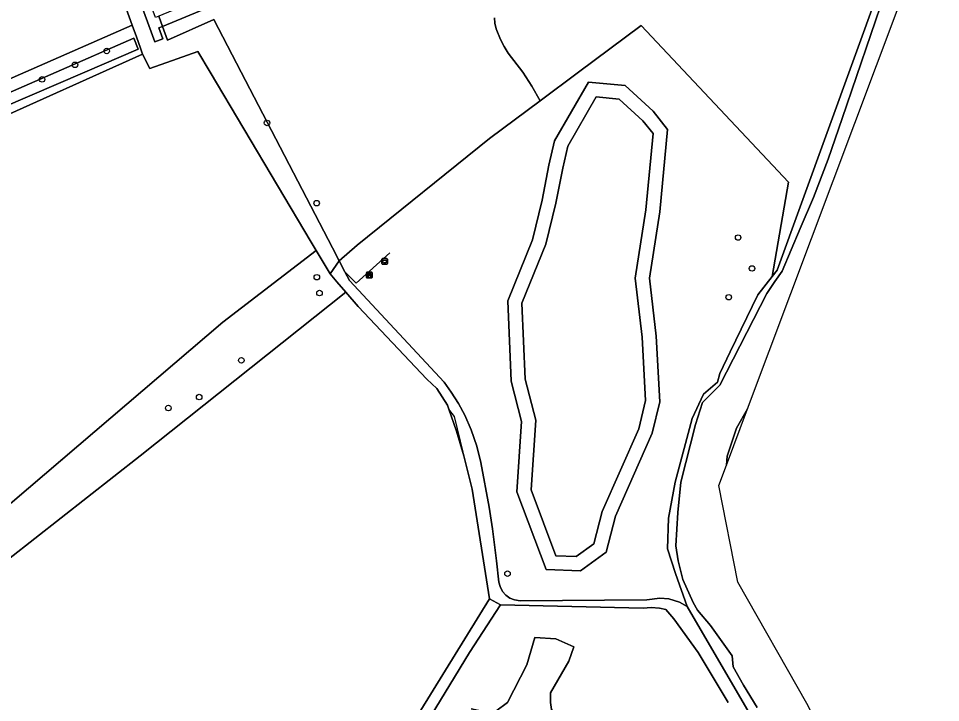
# Model space of a CAD drawing. Extents: x 160203 to 161530, y 379528 to 381797.
# Drawn here: x 161366.5 to 161530.1, y 381138.1 to 381259.5 of the extents above; entities that cross this region are included whole.
import ezdxf

# ---------------------------------------------------------------- set-up
doc = ezdxf.new("R2010")
doc.units = 0
for name, color, linetype in [('IMGEO_Afvalbak', 7, 'Continuous'), ('IMGEO_Bank', 7, 'Continuous'), ('IMGEO_Boom', 7, 'Continuous'), ('IMGEO_Grasland_agrarisch', 7, 'Continuous'), ('IMGEO_Grasland_overig', 7, 'Continuous'), ('IMGEO_Groenvoorziening', 7, 'Continuous'), ('IMGEO_Hek', 7, 'Continuous'), ('IMGEO_Loofbos', 7, 'Continuous'), ('IMGEO_Meer_plas_ven_vijver', 7, 'Continuous'), ('IMGEO_Oever', 7, 'Continuous'), ('IMGEO_Waterloop', 7, 'Continuous')]:
    doc.layers.add(name, color=color, linetype=linetype)

msp = doc.modelspace()

# ---------------------------------------------------------------- linework, layer by layer
at = {"layer": 'IMGEO_Afvalbak'}
for p, q in [((161430.97, 381216), (161430.97, 381216.8)), ((161430.97, 381216.8), (161430.97, 381216)), ((161431.07, 381216.9), (161431.86, 381216.9)), ((161431.86, 381216.9), (161431.07, 381216.9)), ((161431.96, 381216.8), (161431.96, 381216)), ((161431.96, 381216), (161431.96, 381216.8)), ((161431.86, 381215.9), (161431.07, 381215.9)), ((161431.07, 381215.9), (161431.86, 381215.9))]:
    msp.add_line(p, q, dxfattribs=at)
msp.add_lwpolyline([(161431.11, 381216.61), (161431.82, 381216.61), (161431.67, 381216.14), (161431.26, 381216.14), (161431.11, 381216.61)], dxfattribs=at)
for centre, start, end in [((161431.07, 381216.8), 90, 180), ((161431.07, 381216.8), 90, 180), ((161431.86, 381216.8), 0, 90), ((161431.86, 381216.8), 360, 90), ((161431.07, 381216), 180, 270), ((161431.07, 381216), 180, 270), ((161431.86, 381216), 270, 0), ((161431.86, 381216), 270, 0)]:
    msp.add_arc(centre, 0.1, start, end, dxfattribs=at)
at = {"layer": 'IMGEO_Bank'}
for p, q in [((161428.24, 381213.55), (161428.24, 381214.39)), ((161428.24, 381214.39), (161428.24, 381213.55)), ((161428.31, 381214.47), (161429.16, 381214.47)), ((161429.16, 381214.47), (161428.31, 381214.47)), ((161429.17, 381213.47), (161428.32, 381213.47)), ((161428.32, 381213.47), (161429.17, 381213.47)), ((161428.94, 381213.87), (161428.54, 381213.87)), ((161428.55, 381213.98), (161428.55, 381214.08)), ((161428.59, 381214.08), (161428.59, 381213.98)), ((161428.88, 381214.09), (161428.6, 381214.09)), ((161428.6, 381213.97), (161428.88, 381213.97)), ((161428.89, 381213.98), (161428.89, 381214.08)), ((161428.93, 381214.08), (161428.93, 381213.98)), ((161429.24, 381214.4), (161429.24, 381213.56)), ((161429.24, 381213.56), (161429.24, 381214.4))]:
    msp.add_line(p, q, dxfattribs=at)
for points in [[(161428.49, 381213.87), (161428.34, 381213.87), (161428.46, 381213.97), (161428.54, 381213.97)], [(161428.54, 381214.09), (161428.46, 381214.09), (161428.46, 381214.25), (161429.02, 381214.25), (161429.02, 381214.09), (161428.94, 381214.09)], [(161428.54, 381213.86), (161428.54, 381213.65), (161428.49, 381213.65), (161428.49, 381213.86)], [(161428.94, 381213.97), (161429.02, 381213.97), (161429.13, 381213.87), (161428.99, 381213.87)], [(161428.99, 381213.86), (161428.99, 381213.65), (161428.94, 381213.65), (161428.94, 381213.86)]]:
    msp.add_lwpolyline(points, dxfattribs=at)
for centre, radius, start, end in [((161428.32, 381214.39), 0.0779, 92.4484, 184.2845), ((161428.32, 381214.39), 0.0779, 92.4484, 184.2845), ((161428.32, 381213.55), 0.0779, 182.4484, 274.2845), ((161428.32, 381213.55), 0.0779, 182.4484, 274.2845), ((161428.49, 381213.86), 0.00671, 2.8957, 87.1043), ((161428.54, 381214.08), 0.00671, 2.8957, 87.1043), ((161428.54, 381213.98), 0.00671, 272.8957, 357.1043), ((161428.54, 381213.86), 0.00671, 92.8957, 177.1043), ((161428.6, 381214.08), 0.00671, 92.8957, 177.1043), ((161428.6, 381213.98), 0.00671, 182.8957, 267.1043), ((161428.88, 381214.08), 0.00671, 2.8957, 87.1043), ((161428.88, 381213.98), 0.00671, 272.8957, 357.1043), ((161428.94, 381214.08), 0.00671, 92.8957, 177.1043), ((161428.94, 381213.98), 0.00671, 182.8957, 267.1043), ((161428.94, 381213.86), 0.00671, 2.8957, 87.1043), ((161428.99, 381213.86), 0.00671, 92.8957, 177.1043), ((161429.16, 381214.39), 0.0779, 2.4484, 94.2845), ((161429.16, 381214.39), 0.0779, 2.4484, 94.2845), ((161429.16, 381213.55), 0.0779, 272.4484, 4.2845), ((161429.16, 381213.55), 0.0779, 272.4484, 4.2845)]:
    msp.add_arc(centre, radius, start, end, dxfattribs=at)
at = {"layer": 'IMGEO_Boom'}
for centre in [(161382.13, 381253.75), (161376.49, 381251.3), (161370.66, 381248.71), (161410.6, 381240.98), (161419.4, 381226.74), (161494.21, 381220.63), (161496.68, 381215.14), (161419.43, 381213.58), (161419.91, 381210.77), (161492.55, 381210.03), (161406.04, 381198.82), (161398.54, 381192.3), (161393.08, 381190.35), (161453.28, 381160.94)]:
    msp.add_circle(centre, 0.489, dxfattribs=at)
at = {"layer": 'IMGEO_Grasland_agrarisch'}
for points in [[(161386.66, 381258.36), (161367.83, 381310.71), (161294.02, 381278.51), (161294.05, 381277.58), (161293.85, 381277.49), (161232.69, 381250), (161197.17, 381234.04), (161222.21, 381186.3), (161225.91, 381187.89), (161263.14, 381204.2), (161313.5, 381226.28)], [(161418.44, 381219.83), (161400.48, 381250), (161398.29, 381253.68), (161394.63, 381252.38), (161389.79, 381250.66), (161388.51, 381253.22), (161360.79, 381240.78), (161272.63, 381202.28), (161332.07, 381145.82), (161345.48, 381156.69), (161402.74, 381205.62), (161419.34, 381218.32)]]:
    msp.add_lwpolyline(points, close=True, dxfattribs=at)
msp.add_lwpolyline([(161425.73, 381116.95), (161450.07, 381156.48), (161446.99, 381175.96), (161445.53, 381181.86), (161444.24, 381186.24), (161442.87, 381190.13), (161442.62, 381190.85), (161440.76, 381193.84), (161438.98, 381195.46), (161426.74, 381208.41), (161424.6, 381210.91), (161388.1, 381181.84), (161336.59, 381141.52), (161343.66, 381134.8)], dxfattribs=at)
at = {"layer": 'IMGEO_Grasland_overig'}
for points in [[(161367.83, 381310.71), (161386.66, 381258.36), (161387.4, 381256.28), (161388.13, 381254.25), (161388.51, 381253.22), (161389.79, 381250.66), (161394.63, 381252.38), (161398.29, 381253.68), (161400.48, 381250), (161418.44, 381219.83), (161419.34, 381218.32), (161421.81, 381214.16), (161423.39, 381216.5), (161422.2, 381218.78), (161405.99, 381250), (161401.13, 381259.36), (161392.93, 381255.68), (161392.04, 381258.1), (161391.39, 381257.84), (161392.1, 381255.92), (161390.69, 381255.36), (161374.36, 381299.93)], [(161423.39, 381216.5), (161421.81, 381214.16), (161422.99, 381212.79), (161424.6, 381210.91), (161426.74, 381208.41), (161438.98, 381195.46), (161440.76, 381193.84), (161442.62, 381190.85), (161442.87, 381190.13), (161444.24, 381186.24), (161445.53, 381181.86), (161446.99, 381175.96), (161450.07, 381156.48), (161452.03, 381155.39), (161477.34, 381154.81), (161478.76, 381154.93), (161480.26, 381154.82), (161481.4, 381154.57), (161482.8, 381152.95), (161487.15, 381146.96), (161492.45, 381138.06)], [(161505.68, 381119.88), (161485.17, 381155.1), (161483.79, 381155.87), (161481.9, 381156.45), (161480.31, 381156.6), (161477.99, 381156.29), (161455.5, 381156.13), (161454.5, 381156.29), (161453.7, 381156.62), (161453.01, 381157.1), (161452.39, 381157.79), (161451.95, 381158.64), (161451.73, 381159.44), (161451.34, 381163.24), (161450.6, 381168.9), (161450, 381172.77), (161448.52, 381180.66), (161447.82, 381183.56), (161446.83, 381186.47), (161445.69, 381189.07), (161444.59, 381191.14), (161443.3, 381193.2), (161442.03, 381194.97), (161425.21, 381212.99), (161424.39, 381214.57), (161423.39, 381216.5)], [(161427.09, 381115.64), (161438.74, 381134.11), (161446.52, 381146.96), (161452.03, 381155.39), (161450.07, 381156.48), (161425.73, 381116.95), (161408.44, 381088.89), (161401.6, 381080.65), (161393.16, 381072.35), (161391.6, 381071.11), (161386.78, 381067.1), (161383.89, 381064.97), (161382.9, 381064.19), (161380.69, 381062.57), (161378.41, 381061.04), (161376.07, 381059.62), (161373.66, 381058.31), (161371.21, 381057.1), (161368.7, 381056), (161367.82, 381055.57)]]:
    msp.add_lwpolyline(points, dxfattribs=at)
msp.add_lwpolyline([(161334.74, 381143.28), (161336.59, 381141.52), (161388.1, 381181.84), (161424.6, 381210.91), (161422.99, 381212.79), (161421.81, 381214.16), (161419.34, 381218.32), (161402.74, 381205.62), (161345.48, 381156.69), (161332.07, 381145.82)], close=True, dxfattribs=at)
at = {"layer": 'IMGEO_Groenvoorziening'}
msp.add_lwpolyline([(161264.45, 381202.13), (161265.33, 381200.73), (161266.68, 381203.18), (161314.28, 381224.26), (161373.18, 381250), (161386.95, 381256.02), (161387.72, 381254.08), (161378.24, 381250), (161353.55, 381239.38), (161299.86, 381215.86), (161268.06, 381200.27), (161300.4, 381170.33), (161331.69, 381140.72), (161334.74, 381143.28), (161332.07, 381145.82), (161272.63, 381202.28), (161360.79, 381240.78), (161388.51, 381253.22), (161388.13, 381254.25), (161387.4, 381256.28), (161386.66, 381258.36), (161313.5, 381226.28), (161263.14, 381204.2)], close=True, dxfattribs=at)
for points in [[(161452.03, 381155.39), (161446.52, 381146.96), (161438.74, 381134.11), (161427.09, 381115.64), (161425.1, 381112.51), (161417.51, 381099.38), (161413.2, 381092.61), (161409.15, 381086.06), (161403.29, 381079.42), (161397.82, 381074.27), (161392.74, 381069.21), (161385.99, 381064.12), (161380.9, 381059.41), (161378.2, 381056), (161376.05, 381053.44), (161381.98, 381051.36), (161387.63, 381049.08)], [(161492.45, 381138.06), (161487.15, 381146.96), (161482.8, 381152.95), (161481.4, 381154.57), (161480.26, 381154.82), (161478.76, 381154.93), (161477.34, 381154.81), (161452.03, 381155.39)], [(161446.82, 381136.96), (161449.24, 381136.4), (161451.23, 381136.53), (161453.26, 381138.07), (161456.72, 381144.74), (161458.12, 381149.6), (161461.88, 381149.38), (161465.05, 381147.98), (161464.16, 381145.4), (161460.92, 381139.8), (161460.88, 381138.07), (161461.07, 381136.85), (161463.54, 381133.61), (161466.11, 381131.36), (161467.75, 381129.81), (161474.68, 381123.8), (161477.32, 381121.83), (161479, 381120.28), (161479.42, 381119.31), (161479.55, 381118.44), (161479.61, 381117.5), (161479.32, 381115.96), (161477.41, 381113.86), (161465.84, 381105.47)]]:
    msp.add_lwpolyline(points, dxfattribs=at)
at = {"layer": 'IMGEO_Hek'}
for points in [[(161391.36, 381259.94), (161392.04, 381258.1)], [(161392.04, 381258.1), (161392.93, 381255.68), (161401.13, 381259.36), (161405.99, 381250), (161422.2, 381218.78), (161423.39, 381216.5)], [(161389.79, 381250.66), (161388.51, 381253.22), (161388.13, 381254.25), (161387.4, 381256.28), (161386.66, 381258.36)], [(161424.39, 381214.57), (161426.41, 381212.54), (161432.41, 381217.94)], [(161423.39, 381216.5), (161424.39, 381214.57)], [(161446.99, 381175.96), (161443.84, 381188.87), (161442.87, 381190.13)], [(161450.07, 381156.48), (161446.99, 381175.96)]]:
    msp.add_lwpolyline(points, dxfattribs=at)
at = {"layer": 'IMGEO_Loofbos'}
for points in [[(161456.58, 381284.93), (161392.04, 381258.1), (161392.93, 381255.68), (161401.13, 381259.36), (161405.99, 381250), (161422.2, 381218.78), (161423.39, 381216.5), (161426.6, 381219.27), (161450.1, 381238.24), (161459.08, 381244.93), (161457.62, 381247.51), (161455.99, 381250), (161453.42, 381253.35), (161452.66, 381254.54), (161452.03, 381255.8), (161451.27, 381257.71), (161451.01, 381258.67), (161450.96, 381259.65)], [(161450.96, 381259.65), (161451.01, 381258.67), (161451.27, 381257.71), (161452.03, 381255.8), (161452.66, 381254.54), (161453.42, 381253.35), (161455.99, 381250), (161457.62, 381247.51), (161459.08, 381244.93), (161465.9, 381250), (161477.01, 381258.27), (161503.17, 381230.45), (161500.28, 381213.73), (161501.12, 381214.81), (161519.14, 381264.42)]]:
    msp.add_lwpolyline(points, dxfattribs=at)
for points in [[(161459.08, 381244.93), (161450.1, 381238.24), (161426.6, 381219.27), (161423.39, 381216.5), (161424.39, 381214.57), (161425.21, 381212.99), (161442.03, 381194.97), (161443.3, 381193.2), (161444.59, 381191.14), (161445.69, 381189.07), (161446.83, 381186.47), (161447.82, 381183.56), (161448.52, 381180.66), (161450, 381172.77), (161450.6, 381168.9), (161451.34, 381163.24), (161451.73, 381159.44), (161451.95, 381158.64), (161452.39, 381157.79), (161453.01, 381157.1), (161453.7, 381156.62), (161454.5, 381156.29), (161455.5, 381156.13), (161477.99, 381156.29), (161480.31, 381156.6), (161481.9, 381156.45), (161483.79, 381155.87), (161485.17, 381155.1), (161483.11, 381160.96), (161481.69, 381165.33), (161481.83, 381170.79), (161483.06, 381177.19), (161486.05, 381188.49), (161488.09, 381192.81), (161490.54, 381194.94), (161490.99, 381196.51), (161492.79, 381200.36), (161497.74, 381210.46), (161500.28, 381213.73), (161503.17, 381230.45), (161477.01, 381258.27), (161465.9, 381250)], [(161474.17, 381247.61), (161479.15, 381243.06), (161481.7, 381239.84), (161480.29, 381225.22), (161478.46, 381213.39), (161479.68, 381203.13), (161480.3, 381191.48), (161478.98, 381185.88), (161472.43, 381171.17), (161470.81, 381164.76), (161466.23, 381161.44), (161460.12, 381161.7), (161454.96, 381175.48), (161455.77, 381187.99), (161453.94, 381195.12), (161453.33, 381209.38), (161457.71, 381220.25), (161459.44, 381227.24), (161460.62, 381233.48), (161461.61, 381237.79), (161467.63, 381248.24)]]:
    msp.add_lwpolyline(points, close=True, dxfattribs=at)
at = {"layer": 'IMGEO_Meer_plas_ven_vijver'}
msp.add_lwpolyline([(161475.93, 381213.43), (161477.81, 381225.53), (161479.12, 381239.08), (161477.31, 381241.35), (161473.1, 381245.2), (161469, 381245.6), (161463.96, 381236.86), (161463.07, 381232.96), (161461.88, 381226.71), (161460.09, 381219.48), (161455.85, 381208.95), (161456.43, 381195.49), (161458.29, 381188.22), (161457.49, 381175.85), (161461.88, 381164.13), (161465.47, 381163.97), (161468.61, 381166.26), (161470.06, 381171.99), (161476.6, 381186.68), (161477.78, 381191.7), (161477.19, 381202.92)], close=True, dxfattribs=at)
msp.add_lwpolyline([(161465.84, 381105.47), (161477.41, 381113.86), (161479.32, 381115.96), (161479.61, 381117.5), (161479.55, 381118.44), (161479.42, 381119.31), (161479, 381120.28), (161477.32, 381121.83), (161474.68, 381123.8), (161467.75, 381129.81), (161466.11, 381131.36), (161463.54, 381133.61), (161461.07, 381136.85), (161460.88, 381138.07), (161460.92, 381139.8), (161464.16, 381145.4), (161465.05, 381147.98), (161461.88, 381149.38), (161458.12, 381149.6), (161456.72, 381144.74), (161453.26, 381138.07), (161451.23, 381136.53), (161449.24, 381136.4), (161446.82, 381136.96)], dxfattribs=at)
at = {"layer": 'IMGEO_Oever'}
for points in [[(161519.14, 381264.42), (161501.12, 381214.81), (161500.28, 381213.73), (161497.74, 381210.46), (161492.79, 381200.36), (161490.99, 381196.51), (161490.54, 381194.94), (161488.09, 381192.81), (161486.05, 381188.49), (161483.06, 381177.19), (161481.83, 381170.79), (161481.69, 381165.33), (161483.11, 381160.96), (161485.17, 381155.1), (161505.68, 381119.88)], [(161497.57, 381137.18), (161495.18, 381141.14), (161493.32, 381144.38), (161493.13, 381146.34), (161489.3, 381151.72), (161487.01, 381154.44), (161486.25, 381155.82), (161484.41, 381159.89), (161483.58, 381163.25), (161483.16, 381165.9), (161483.54, 381171.81), (161484.06, 381177.19), (161486.67, 381187.41), (161487.9, 381191.33), (161490.95, 381194.41), (161499.31, 381210.67), (161500.71, 381212.82), (161502.05, 381214.67), (161505.24, 381222.21), (161507.57, 381227.72), (161510.17, 381234.53), (161512.67, 381241.75), (161520.32, 381264.21)]]:
    msp.add_lwpolyline(points, dxfattribs=at)
for points in [[(161474.17, 381247.61), (161467.63, 381248.24), (161461.61, 381237.79), (161460.62, 381233.48), (161459.44, 381227.24), (161457.71, 381220.25), (161453.33, 381209.38), (161453.94, 381195.12), (161455.77, 381187.99), (161454.96, 381175.48), (161460.12, 381161.7), (161466.23, 381161.44), (161470.81, 381164.76), (161472.43, 381171.17), (161478.98, 381185.88), (161480.3, 381191.48), (161479.68, 381203.13), (161478.46, 381213.39), (161480.29, 381225.22), (161481.7, 381239.84), (161479.15, 381243.06)], [(161477.81, 381225.53), (161475.93, 381213.43), (161477.19, 381202.92), (161477.78, 381191.7), (161476.6, 381186.68), (161470.06, 381171.99), (161468.61, 381166.26), (161465.47, 381163.97), (161461.88, 381164.13), (161457.49, 381175.85), (161458.29, 381188.22), (161456.43, 381195.49), (161455.85, 381208.95), (161460.09, 381219.48), (161461.88, 381226.71), (161463.07, 381232.96), (161463.96, 381236.86), (161469, 381245.6), (161473.1, 381245.2), (161477.31, 381241.35), (161479.12, 381239.08)], [(161495.9, 381190.23), (161493.9, 381186.8), (161492.29, 381181.79), (161492.14, 381180.19)]]:
    msp.add_lwpolyline(points, close=True, dxfattribs=at)
at = {"layer": 'IMGEO_Waterloop'}
for points in [[(161272.04, 380966.11), (161288.69, 380987.33), (161375.8, 381029.64), (161420.93, 381052.22), (161467.13, 381050.57), (161493.66, 381070.35), (161511.72, 381083.82), (161522.72, 381109.09), (161509.18, 381132.98), (161508.83, 381133.23), (161506.4, 381137.87), (161494.17, 381159.44), (161490.79, 381176.61), (161492.14, 381180.19), (161492.29, 381181.79), (161493.9, 381186.8), (161495.9, 381190.23), (161530.15, 381281.47), (161528.65, 381300.09), (161482.88, 381404.07)], [(161324.1, 381293.29), (161367.27, 381312.13), (161368.24, 381312.56), (161368.92, 381312.88), (161370, 381313.35), (161371.59, 381307.85), (161374.36, 381299.93), (161390.69, 381255.36), (161392.1, 381255.92), (161391.39, 381257.84), (161392.04, 381258.1), (161391.36, 381259.94), (161390.77, 381259.71), (161375.96, 381299.9), (161373.95, 381305.89), (161371.6, 381313.62), (161371.48, 381314.03), (161393.83, 381325.91), (161393.64, 381326.61), (161367.99, 381314.88), (161367.3, 381314.56), (161342.74, 381303.34)], [(161520.32, 381264.21), (161512.67, 381241.75), (161510.17, 381234.53), (161507.57, 381227.72), (161505.24, 381222.21), (161502.05, 381214.67), (161500.71, 381212.82), (161499.31, 381210.67), (161490.95, 381194.41), (161487.9, 381191.33), (161486.67, 381187.41), (161484.06, 381177.19), (161483.54, 381171.81), (161483.16, 381165.9), (161483.58, 381163.25), (161484.41, 381159.89), (161486.25, 381155.82), (161487.01, 381154.44), (161489.3, 381151.72), (161493.13, 381146.34), (161493.32, 381144.38), (161495.18, 381141.14), (161497.57, 381137.18)]]:
    msp.add_lwpolyline(points, dxfattribs=at)
for points in [[(161456.58, 381284.93), (161500, 381303.14), (161515.6, 381309.68), (161516.64, 381310.11), (161517.21, 381310.36), (161516.6, 381311.87), (161516, 381311.61), (161515.48, 381311.4), (161501.62, 381305.65), (161500, 381304.98), (161391.36, 381259.94), (161392.04, 381258.1)], [(161353.55, 381239.38), (161378.24, 381250), (161387.72, 381254.08), (161386.95, 381256.02), (161373.18, 381250), (161314.28, 381224.26), (161266.68, 381203.18), (161265.33, 381200.73), (161266.04, 381200.07), (161301.32, 381167.14), (161316.96, 381151.91), (161335.09, 381134.8), (161338.8, 381131.3), (161340.38, 381132.5), (161331.69, 381140.72), (161300.4, 381170.33), (161268.06, 381200.27), (161299.86, 381215.86)]]:
    msp.add_lwpolyline(points, close=True, dxfattribs=at)

doc.saveas('drawing.dxf')
